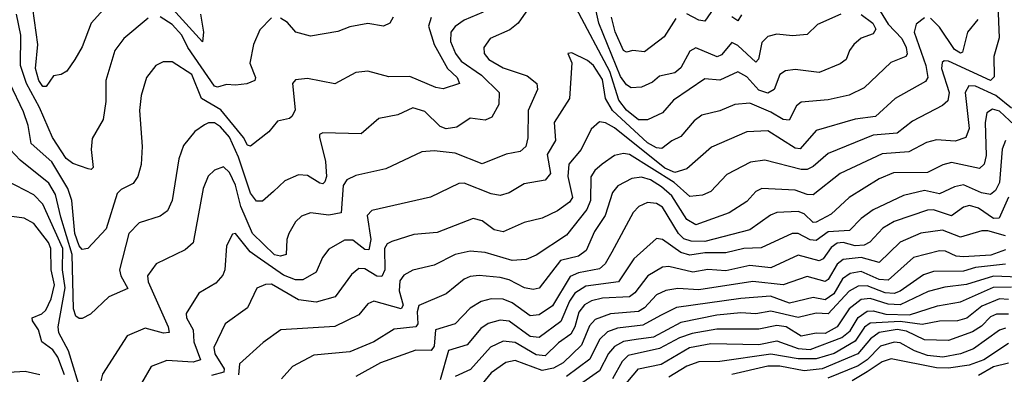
# Model space of a CAD drawing. Extents: x 1308313 to 1441400, y 959662 to 1036319.
# Tile 510 of 656: x 1388078 to 1391351, y 989157 to 990337. Entities that reach past the tile are written whole.
import ezdxf

# ---------------------------------------------------------------- set-up
doc = ezdxf.new("R2010")
doc.units = 0

msp = doc.modelspace()

# ---------------------------------------------------------------- linework, layer by layer
at = {"layer": '0CON10XD'}
for points in [[(1388386.4, 990405), (1388315.4, 990325), (1388285, 990247.1), (1388261.1, 990205), (1388235, 990166), (1388215.7, 990154.3), (1388190.3, 990149.7), (1388165.6, 990115), (1388155, 990114.7), (1388141.6, 990135), (1388130.4, 990175), (1388138.6, 990255), (1388115.5, 990415.5)], [(1389783.1, 990395), (1389734.5, 990325), (1389706.7, 990303.3), (1389642.2, 990275), (1389620.8, 990245), (1389621.8, 990225), (1389637.7, 990205), (1389685, 990177), (1389765, 990149.8), (1389796.9, 990125), (1389798.7, 990105), (1389767.6, 990035), (1389766.7, 989943.3), (1389760, 989915), (1389741.5, 989898.5), (1389695, 989889.6), (1389615, 989857.1), (1389525, 989892.9), (1389455, 989900.6), (1389415, 989897.1), (1389295, 989840.3), (1389195, 989818.7), (1389165, 989804.6), (1389152.5, 989785), (1389146.3, 989693.7), (1389105, 989686.2), (1389045, 989694.7), (1389015, 989682.9), (1388995, 989664.4), (1388972.8, 989625), (1388965.9, 989605), (1388964.1, 989555.9), (1388945, 989549.8), (1388925, 989554.6), (1388851.8, 989625), (1388812.9, 989715), (1388795, 989786.4), (1388775, 989828.7), (1388755, 989846.8), (1388725, 989836.2), (1388704.3, 989815.7), (1388687.2, 989775), (1388655, 989594.3), (1388628.4, 989571.6), (1388531.9, 989525), (1388502.8, 989485), (1388504.8, 989465), (1388571.7, 989315), (1388574.5, 989295.5), (1388556.4, 989293.6), (1388495, 989310.3), (1388435.3, 989284.7), (1388353.3, 989156.7), (1388347.6, 989135)], [(1388678.8, 990355), (1388689.2, 990295), (1388685, 990263.1), (1388574.7, 990385)], [(1391328.9, 990385), (1391333.7, 990276.3), (1391315.3, 990215), (1391316.6, 990146.6), (1391304.4, 990135), (1391165, 990199.2), (1391150.2, 990199.8), (1391143.6, 990195), (1391142.1, 990175), (1391167.3, 990095), (1391162.8, 990067.2), (1391145, 990051.6), (1391045, 989998.9), (1390995, 989959.5), (1390915, 989952.3), (1390765, 989891.6), (1390715, 989848.4), (1390695, 989838.9), (1390675, 989838.1), (1390555, 989869.5), (1390506.8, 989863.2), (1390428.4, 989821.6), (1390375, 989765.4), (1390347.2, 989752.8), (1390305, 989749), (1390253.4, 989795), (1390105, 989888.2), (1390085, 989891.9), (1390055, 989885.3), (1390014.2, 989855.8), (1389989.4, 989835), (1389975.9, 989814.1), (1389975.4, 989735), (1389962.6, 989705), (1389895, 989620.3), (1389795, 989553.6), (1389760.8, 989539.2), (1389715, 989535.2), (1389625, 989562.5), (1389575, 989566.5), (1389525, 989555.2), (1389455, 989520), (1389385, 989502.9), (1389355, 989486.7), (1389341.6, 989468.4), (1389339.4, 989435), (1389352.6, 989387.4), (1389345.4, 989375), (1389255, 989400.6), (1389235, 989391.8), (1389205, 989354.7), (1389125, 989316.4), (1388946, 989305), (1388886.9, 989263.1), (1388808.5, 989191.5), (1388805.5, 989154.5)], [(1390875, 990354.6), (1390913.3, 990325), (1390923.1, 990305), (1390915, 990289.8), (1390874.8, 990275.2), (1390850.5, 990255), (1390835.5, 990235), (1390824.5, 990205), (1390805, 990190), (1390735, 990161.6), (1390655, 990171.1), (1390623, 990167), (1390605, 990154.5), (1390585.9, 990105), (1390565, 990092.9), (1390535, 990102.4), (1390495, 990146.8), (1390465, 990163.4), (1390405, 990136), (1390355, 990140.3), (1390250.8, 990069.2), (1390215, 990027.1), (1390165, 990004.1), (1390135, 990003.5), (1390095, 990036.2), (1390068.8, 990068.8), (1390039.9, 990165), (1389927.2, 990375)], [(1390806.9, 990355), (1390729.3, 990320.7), (1390695, 990288), (1390646.4, 990283.6), (1390595, 990288.6), (1390565, 990281.1), (1390545, 990261.1), (1390534.1, 990205.9), (1390525, 990196.2), (1390465, 990250.8), (1390445, 990261.2), (1390410.2, 990219.8), (1390396.4, 990213.6), (1390325, 990243.5), (1390305, 990232.1), (1390275, 990176.8), (1390255, 990159.7), (1390205, 990148.6), (1390180.8, 990129.2), (1390145, 990112.9), (1390110.6, 990110.6), (1390095, 990119.8), (1390075, 990147.6), (1390003, 990325), (1389991.9, 990375)], [(1390393, 990387), (1390355, 990332.7), (1390335, 990335.9), (1390295, 990356.9)], [(1389445.7, 990344.3), (1389437.2, 990315), (1389455.4, 990255), (1389500.2, 990175), (1389532.5, 990145), (1389540, 990125), (1389485, 990107.4), (1389461.2, 990111.2), (1389375, 990148.4), (1389305, 990147.2), (1389235, 990166), (1389195, 990160.8), (1389125, 990123.3), (1389035, 990141.5), (1388995, 990136.9), (1388984.6, 990125), (1388993.5, 990036.5), (1388983.8, 990016.2), (1388975, 990008.1), (1388935, 989999.2), (1388905.7, 989964.3), (1388845, 989915.8), (1388835, 989919.2), (1388822.2, 989945), (1388746.9, 990036.9), (1388682.3, 990075), (1388650.2, 990155), (1388585, 990197.1), (1388555, 990196.4), (1388530.6, 990185), (1388498.9, 990145), (1388481.3, 990085), (1388475.9, 990035), (1388484.6, 989914.6), (1388481.2, 989855), (1388470, 989815), (1388455, 989792.2), (1388415, 989772.2), (1388401.7, 989758.3), (1388365, 989641.2), (1388304, 989575), (1388285, 989572.3), (1388275, 989584.7), (1388260.6, 989625), (1388250.7, 989735), (1388237.8, 989775), (1388185, 989864.4), (1388115.5, 989925), (1388105.5, 989985), (1388090.6, 990030.6), (1388045.3, 990125.3)], [(1389618, 990362), (1389555.5, 990335), (1389525, 990314.7), (1389511, 990295), (1389509.8, 990265), (1389526.5, 990225), (1389545, 990199.2), (1389612.4, 990152.4), (1389671.3, 990095), (1389670.4, 990055), (1389646.9, 990013.1), (1389625, 990002.4), (1389575, 990008.9), (1389530.5, 989979.5), (1389495, 989973.8), (1389475, 989981.4), (1389425, 990031.9), (1389385, 990043.6), (1389335, 990020.8), (1389271.7, 990008.3), (1389212.7, 989957.3), (1389085, 989960.9), (1389074.7, 989955.3), (1389074.3, 989945.7), (1389094.4, 989865), (1389098.1, 989815), (1389092.2, 989797.8), (1389085, 989790.8), (1389075, 989793), (1389035, 989818.4), (1389005, 989820.8), (1388959.6, 989800.4), (1388921.1, 989765), (1388885, 989733.3), (1388865, 989732.5), (1388845, 989759.6), (1388805, 989880), (1388775, 989946.5), (1388745, 989980.8), (1388725, 989993.3), (1388705.9, 989994.1), (1388692.6, 989987.4), (1388660, 989965), (1388622, 989918), (1388606.3, 989873.7), (1388584.7, 989735), (1388568.6, 989701.4), (1388545, 989683.1), (1388475, 989660.4), (1388440.9, 989625), (1388410, 989505), (1388413.9, 989485), (1388437.3, 989442.7), (1388374.3, 989415), (1388313.2, 989356.8), (1388285, 989342.8), (1388275, 989342.1), (1388265, 989350), (1388256.6, 989375), (1388251.9, 989555), (1388215, 989680), (1388196.7, 989755), (1388175, 989792.6), (1388079, 989869), (1388045.7, 989905)], [(1388505, 990341.8), (1388424.5, 990275), (1388394.6, 990235), (1388364, 990135), (1388363.7, 990065), (1388355.2, 990004.8), (1388318.3, 989941.7), (1388315.3, 989905), (1388322.5, 989845), (1388315, 989838.6), (1388305, 989840.5), (1388255, 989858.3), (1388232.7, 989875), (1388187.3, 989945), (1388143.7, 990045), (1388100.8, 990125), (1388080.3, 990185), (1388081.9, 990285), (1388066.7, 990355)], [(1390937.6, 990365), (1390965, 990322.6), (1391010.2, 990275), (1391024.8, 990245), (1391027.4, 990222.6), (1391022.9, 990215), (1390973.5, 990195), (1390885, 990110), (1390835, 990086.2), (1390765, 990070.8), (1390675, 990062.1), (1390659.7, 990050.3), (1390635, 990002.5), (1390615, 990004.5), (1390575, 990029.5), (1390505, 990059), (1390455, 990054.7), (1390405, 990034.2), (1390345, 990019.7), (1390320, 990000), (1390275, 989948.2), (1390245, 989934.1), (1390211.7, 989908.3), (1390195, 989910.5), (1390165, 989927.3), (1390048.6, 990035), (1390025.3, 990075), (1390015, 990137.8), (1389985, 990184.2), (1389965, 990200.9), (1389913.6, 990226.4), (1389900, 990225), (1389913.2, 990193.2), (1389905.9, 990075), (1389854.7, 989995), (1389859, 989935), (1389831.5, 989888.5), (1389842, 989825), (1389825, 989802.9), (1389755, 989790.9), (1389705, 989760.6), (1389675, 989751.8), (1389645, 989757), (1389555, 989792.7), (1389537.7, 989792.3), (1389443.7, 989746.4), (1389247.9, 989702.1), (1389232.8, 989685), (1389244.5, 989605), (1389238.7, 989571.3), (1389225, 989572.7), (1389185, 989603), (1389157.2, 989602.8), (1389105, 989572.9), (1389084.2, 989545.8), (1389063.2, 989496.8), (1389018.6, 989471.4), (1388995, 989471), (1388955, 989487.1), (1388867.4, 989547.4), (1388844.1, 989564.1), (1388795, 989625.6), (1388785, 989623.1), (1388765.7, 989584.3), (1388760, 989505), (1388753.6, 989486.4), (1388729.6, 989460.4), (1388673.3, 989426.7), (1388631.3, 989358.7), (1388632, 989345), (1388654.3, 989304.3), (1388657.1, 989265), (1388679.1, 989205), (1388655, 989197.3), (1388566.8, 989203.2), (1388515, 989183.2), (1388482.3, 989127.7)], [(1388915, 990343.3), (1388876.6, 990303.4), (1388854.6, 990255), (1388842.9, 990192.9), (1388861.1, 990145), (1388859.4, 990135), (1388833.1, 990123.1), (1388795, 990119.3), (1388765, 990121.8), (1388735, 990112), (1388725, 990115.8), (1388637.1, 990245), (1388617, 990285), (1388585, 990321.5), (1388545, 990346.6)], [(1391085, 990342.8), (1391057.2, 990322.7), (1391050.9, 990295), (1391089.3, 990185), (1391095.9, 990144.1), (1391088.8, 990131.2), (1390987.3, 990075), (1390922.5, 990015), (1390855, 990006.1), (1390725, 989968.2), (1390672.5, 989907.5), (1390655, 989909.7), (1390565, 989967), (1390495, 989963.9), (1390377.6, 989912.4), (1390295, 989840.6), (1390255, 989828.3), (1390222.5, 989842.5), (1390055, 989976.9), (1390025, 989993.8), (1390005, 989996.7), (1389977.3, 989972.7), (1389943.8, 989905), (1389903.4, 989856.6), (1389899.3, 989815), (1389915.5, 989745), (1389905, 989730.2), (1389865, 989700.8), (1389815, 989676.6), (1389755, 989662.2), (1389685, 989630.8), (1389655, 989637.5), (1389615, 989668), (1389585, 989675.9), (1389465, 989629.2), (1389388.2, 989621.8), (1389315, 989599.3), (1389299.4, 989590.6), (1389290.4, 989575), (1389291.4, 989505), (1389281.8, 989481.8), (1389265, 989482.9), (1389225, 989507.8), (1389205, 989508.7), (1389180.7, 989489.3), (1389126.8, 989415), (1389063.6, 989396.4), (1389005, 989404.3), (1388915, 989456.5), (1388894.7, 989455.3), (1388866.5, 989443.5), (1388835, 989378.2), (1388761.1, 989325), (1388723.6, 989246.4), (1388726.8, 989225), (1388757.1, 989175), (1388756.3, 989163.7), (1388715, 989152.3)], [(1389319.4, 990345), (1389308, 990325), (1389287.5, 990315), (1389235, 990324.4), (1389175, 990313.1), (1389135, 990297.8), (1389045, 990282.5), (1388995.7, 990295), (1388967.5, 990327.5), (1388945, 990342.1)], [(1390258.6, 990341.4), (1390220.4, 990279.6), (1390155, 990230), (1390116, 990234), (1390095, 990228.5), (1390085, 990234.4), (1390056.8, 990296.8), (1390044.4, 990345)], [(1390477.1, 990352.9), (1390465, 990333.8), (1390445, 990346.2)], [(1391262.7, 990337.3), (1391228.3, 990295), (1391211.2, 990228.8), (1391205, 990226), (1391185, 990238.1), (1391135, 990312.5), (1391105, 990342.6)], [(1391375, 990042.4), (1391322.9, 990085), (1391255, 990115.9), (1391232.7, 990117.3), (1391220.9, 990095), (1391233.7, 989975), (1391222.5, 989945), (1391186.9, 989933.1), (1391125, 989937.4), (1391092.2, 989927.8), (1391033.1, 989896.9), (1390945, 989890.4), (1390804.9, 989825.1), (1390715.5, 989754.5), (1390695, 989755.2), (1390655, 989769.4), (1390545, 989774.7), (1390525, 989764.7), (1390495, 989732.2), (1390436.3, 989693.7), (1390325, 989654.8), (1390295, 989672.5), (1390245, 989751.3), (1390211.2, 989781.2), (1390175, 989804.6), (1390145, 989813.3), (1390112, 989808), (1390066.2, 989783.8), (1390048.4, 989761.6), (1390024.4, 989685), (1389988.4, 989631.6), (1389960.7, 989569.3), (1389935, 989549.5), (1389874.9, 989535.1), (1389805, 989443.6), (1389785, 989438.8), (1389755.3, 989444.7), (1389705, 989470.7), (1389675, 989479.2), (1389605, 989485.6), (1389575, 989481.9), (1389555, 989473.1), (1389495, 989424.7), (1389405, 989386.1), (1389399.3, 989365), (1389400.7, 989325), (1389395, 989314.8), (1389323, 989307), (1389255.5, 989265), (1389175, 989231.9), (1389055, 989220.8), (1388985, 989183.1), (1388948.1, 989141.9)], [(1391385, 989985.7), (1391335, 990033), (1391311, 990039), (1391292.8, 990027.2), (1391286.8, 989995), (1391290, 989885), (1391283.8, 989856.2), (1391268.1, 989841.9), (1391175, 989861.6), (1391145.8, 989854.2), (1391095, 989828.6), (1390982.8, 989827.2), (1390935, 989807.6), (1390835, 989745.8), (1390775, 989689.6), (1390725, 989662.6), (1390715, 989662), (1390685, 989690.4), (1390665, 989699.1), (1390595, 989694.8), (1390573, 989687), (1390505, 989638), (1390355, 989598.4), (1390310.1, 989600.1), (1390285, 989607.9), (1390267.6, 989625), (1390215, 989713), (1390195, 989725.7), (1390165, 989728.3), (1390135.5, 989715), (1390117.1, 989695), (1390046.6, 989563.4), (1390024.2, 989525), (1390005, 989507.9), (1389935, 989494.4), (1389908.1, 989481.9), (1389848.8, 989385), (1389805, 989355.2), (1389775, 989351.9), (1389715, 989394.8), (1389685, 989407.2), (1389645, 989407.5), (1389611.2, 989398.8), (1389575, 989376.8), (1389525, 989324.7), (1389459.4, 989305), (1389455, 989250), (1389445, 989236), (1389395, 989237.6), (1389277.3, 989195), (1389195, 989149.6)], [(1391354.7, 989935), (1391343.6, 989906.4), (1391334.6, 989795)], [(1388285, 989086.7), (1388240.3, 989235), (1388207.6, 989295), (1388206.1, 989315), (1388229, 989445), (1388219.7, 989505), (1388220.8, 989575), (1388155, 989723.4), (1388125, 989754.4), (1388035, 989800.8)], [(1391334.6, 989795), (1391321.3, 989768.7), (1391304.4, 989755.6), (1391275, 989760.3), (1391215, 989787.7), (1391185, 989781), (1391135, 989757.6), (1391085, 989768.9), (1391015, 989752.4), (1390915, 989704), (1390874.3, 989675.7), (1390836.4, 989635), (1390765, 989631.2), (1390725, 989601.8), (1390705, 989604.6), (1390665, 989625.2), (1390645, 989625.2), (1390542.6, 989577.4), (1390485, 989575.5), (1390425, 989560.6), (1390355, 989561), (1390305, 989552.9), (1390275, 989562.1), (1390215, 989605.2), (1390195, 989609.1), (1390119.3, 989540.7), (1390067.8, 989465), (1389959.6, 989450.4), (1389923.5, 989426.5), (1389905, 989400.5), (1389877, 989333), (1389805, 989279.8), (1389775, 989282.9), (1389705, 989334.1), (1389675, 989337), (1389635, 989326.3), (1389611, 989309), (1389565, 989255.3), (1389503.7, 989236.3), (1389475, 989138.3)], [(1391365, 989746.5), (1391333.9, 989676.1), (1391315, 989675.7), (1391265, 989709.4), (1391235, 989718.5), (1391215, 989713), (1391175, 989683.8), (1391115, 989704.1), (1391095, 989703.2), (1390985, 989665.9), (1390946.7, 989643.3), (1390903.2, 989596.8), (1390885, 989587.1), (1390855.1, 989584.9), (1390815, 989595.6), (1390795, 989593.3), (1390775, 989578.4), (1390748.5, 989541.5), (1390735, 989534.5), (1390665, 989553), (1390575, 989510.7), (1390505, 989519.1), (1390425, 989501.4), (1390365, 989505.8), (1390315, 989497.2), (1390235, 989515.2), (1390215, 989513.2), (1390165.4, 989484.6), (1390122.5, 989427.5), (1390105.3, 989415), (1390015, 989410.1), (1389978.7, 989401.3), (1389955, 989387.8), (1389936.8, 989363.2), (1389923.6, 989315), (1389910, 989290), (1389869, 989261), (1389825, 989218.8), (1389795, 989221.8), (1389725, 989263), (1389685, 989267.2), (1389643.3, 989246.7), (1389576.8, 989173.2), (1389525, 989149.7)], [(1388226.4, 989155), (1388204.3, 989214.3), (1388187.9, 989237.9), (1388151.4, 989265), (1388140.7, 989305), (1388120.2, 989335), (1388118.8, 989345), (1388151.7, 989358.3), (1388165, 989370.3), (1388182.1, 989407.9), (1388193.8, 989455), (1388182.2, 989505), (1388181.9, 989575), (1388173.4, 989595), (1388125, 989658.6), (1388093.1, 989676.9), (1388035, 989684.7)], [(1391355, 989617.4), (1391295.7, 989634.3), (1391275.7, 989634.3), (1391205, 989613.6), (1391145, 989636.3), (1391073.6, 989626.4), (1391005, 989596.8), (1390935, 989529.3), (1390875.1, 989545.1), (1390815, 989538.9), (1390795, 989523.8), (1390765, 989471.9), (1390755, 989465.8), (1390695, 989482.8), (1390615, 989454.5), (1390515, 989466.2), (1390335, 989438.3), (1390265, 989442.5), (1390225, 989436.2), (1390195, 989421.3), (1390155, 989377.7), (1390135, 989365.7), (1390041.4, 989358.6), (1389990.5, 989339.5), (1389972.1, 989317.9), (1389945, 989253.5), (1389883.8, 989195), (1389852.3, 989177.7), (1389815, 989169.2), (1389725, 989202.2), (1389693.5, 989196.5), (1389645, 989161.3), (1389605, 989112.7)], [(1391355, 989570.6), (1391306.2, 989553.8), (1391215, 989547.8), (1391190.2, 989550.2), (1391155, 989567.1), (1391135, 989567.7), (1391048.7, 989545), (1390965, 989470), (1390935, 989472.6), (1390875, 989499.5), (1390838, 989492), (1390813.3, 989475), (1390783.9, 989425), (1390755, 989405.1), (1390715, 989412.8), (1390637, 989393), (1390573.6, 989416.4), (1390475, 989409.2), (1390260.6, 989379.4), (1390207.8, 989352.2), (1390149.5, 989320.5), (1390065, 989310.6), (1390032, 989298), (1390005, 989273), (1389972.9, 989207.1), (1389895, 989149.2)], [(1391355, 989523.4), (1391255, 989511.8), (1391215, 989500.6), (1391115, 989499), (1391082.3, 989487.7), (1391005, 989433.3), (1390985, 989425.8), (1390955, 989428.1), (1390895, 989451.2), (1390865, 989450), (1390835, 989433.2), (1390765, 989357.5), (1390725, 989360.4), (1390665, 989345.9), (1390575, 989366.7), (1390525, 989357.7), (1390475, 989361.7), (1390395, 989353.1), (1390275, 989329), (1390185, 989280.9), (1390127, 989273), (1390085, 989266.3), (1390055, 989249.7), (1390035, 989225.8), (1390005, 989168.8), (1389938.6, 989121.4)], [(1391425, 989479.4), (1391315, 989483.1), (1391225, 989456), (1391152.9, 989447.1), (1391097.1, 989432.9), (1391005, 989388.3), (1390965, 989389.8), (1390905, 989409.3), (1390875, 989406), (1390835.4, 989375), (1390795.2, 989314.8), (1390755, 989292.1), (1390725, 989293.2), (1390675, 989283.7), (1390625, 989314.6), (1390595, 989319.6), (1390535, 989307.3), (1390395, 989306.6), (1390313.1, 989293.1), (1390271.3, 989278.7), (1390205, 989242.4), (1390100.9, 989219.1), (1390080.6, 989199.4), (1390048.2, 989141.8)], [(1391128.1, 989385), (1391205, 989397.6), (1391315, 989447.1), (1391375, 989448.2)], [(1391365, 989405.8), (1391335, 989408.1), (1391276.3, 989383.7), (1391226, 989344), (1391195, 989334.6), (1391135, 989333.6), (1391077.7, 989322.3), (1391005, 989332.2), (1390905, 989327.2), (1390886.3, 989313.7), (1390855, 989266.7), (1390785, 989226.1), (1390725, 989208.2), (1390665, 989207.8), (1390575, 989224.2), (1390405, 989199.5), (1390335, 989198.2), (1390295, 989184), (1390235, 989147.2)], [(1390076.1, 989105), (1390135, 989174.8), (1390209.5, 989190.5), (1390303.7, 989246.3), (1390375, 989259.7), (1390535, 989256.2), (1390595, 989267.9), (1390665, 989242.3), (1390705, 989239.5), (1390810.7, 989279.3), (1390838.1, 989301.9), (1390864.7, 989345.3), (1390895, 989366.4), (1390915, 989367.9), (1390956.8, 989356.8), (1391035.6, 989354.4), (1391128.1, 989385)], [(1391365, 989357.4), (1391325, 989356.5), (1391305, 989347.6), (1391275, 989317), (1391245, 989297.6), (1391165, 989269.3), (1391085, 989271.2), (1391025, 989300.2), (1390995, 989305.8), (1390935, 989295.4), (1390905.5, 989274.5), (1390863.7, 989225), (1390745.1, 989174.9), (1390685, 989168.7), (1390605, 989184.3), (1390565, 989183.6), (1390445, 989156.2)], [(1391355, 989310.1), (1391335, 989303.9), (1391248.5, 989241.5), (1391204.9, 989225.1), (1391146.7, 989213.3), (1391095, 989219.6), (1391051.9, 989235), (1391005, 989261.2), (1390985, 989263.9), (1390939.3, 989250.7), (1390894.6, 989205), (1390865, 989185.5), (1390763.9, 989143.9)], [(1391365, 989259.2), (1391282.4, 989205), (1391233.3, 989186.7), (1391165, 989177.3), (1391125, 989178.8), (1390975, 989208.4), (1390945, 989197.8), (1390895, 989165.1), (1390845, 989134.5)], [(1391365, 989193.8), (1391315, 989181.2), (1391265, 989152.9)], [(1388145, 989154.7), (1388096.1, 989166.1), (1387913.3, 989155)]]:
    msp.add_lwpolyline(points, dxfattribs=at)

doc.saveas('drawing.dxf')
